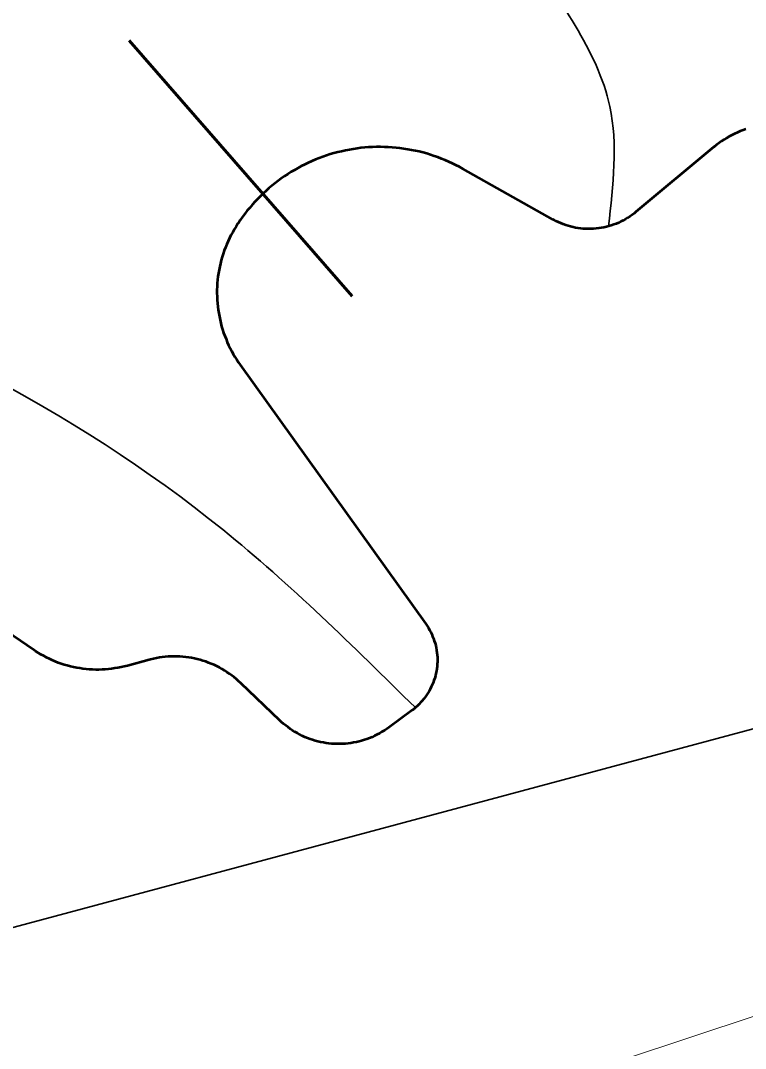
# Model space of a CAD drawing. Extents: x 553962 to 842807, y 8883888 to 9032388.
# Drawn here: x 599160 to 599801, y 8968218 to 8969128 of the extents above; entities that cross this region are included whole.
import ezdxf

# ---------------------------------------------------------------- set-up
doc = ezdxf.new("R2010")
doc.units = 0
doc.header["$LTSCALE"] = 150
for name, color, linetype, lineweight in [('20', 7, 'Continuous', 35), ('22', 7, 'Continuous', 13), ('40', 7, 'Continuous', 60), ('60', 7, 'Continuous', 53), ('9', 7, 'Continuous', 90)]:
    doc.layers.add(name, color=color, linetype=linetype, lineweight=lineweight)

msp = doc.modelspace()

# ---------------------------------------------------------------- linework, layer by layer
at = {"layer": '20'}
msp.add_line((599679.9, 8968945.9), (599680.2, 8968946), dxfattribs=at)
for points in [[(599801.6, 8969031.9), (599799.1, 8969031), (599796.6, 8969030), (599794.1, 8969029), (599791.7, 8969027.8), (599789.3, 8969026.7), (599786.9, 8969025.4), (599784.6, 8969024), (599782.3, 8969022.6), (599780.1, 8969021.2), (599777.8, 8969019.6), (599775.7, 8969018), (599773.6, 8969016.3), (599773.1, 8969015.9), (599773.1, 8969015.9), (599704.4, 8968958.7), (599704.4, 8968958.7), (599702.7, 8968957.3), (599700.8, 8968955.9), (599699, 8968954.6), (599697, 8968953.4), (599695.1, 8968952.2), (599693.1, 8968951.1), (599691, 8968950.1), (599689, 8968949.1), (599686.9, 8968948.2), (599684.7, 8968947.4), (599682.6, 8968946.7), (599680.4, 8968946), (599679.9, 8968945.9)], [(599642.2, 8968947), (599640.1, 8968947.7), (599637.9, 8968948.6), (599635.8, 8968949.5), (599633.8, 8968950.5), (599631.8, 8968951.5), (599630.9, 8968952), (599630.9, 8968952), (599551.2, 8968996.8), (599551.2, 8968996.8), (599548.2, 8968998.5), (599545.1, 8969000.1), (599542, 8969001.6), (599538.8, 8969003.1), (599535.7, 8969004.4), (599532.4, 8969005.7), (599529.2, 8969007), (599525.9, 8969008.1), (599522.7, 8969009.2), (599519.3, 8969010.2), (599516, 8969011.1), (599512.6, 8969012), (599509.2, 8969012.7), (599505.9, 8969013.4), (599502.5, 8969014), (599499, 8969014.6), (599495.6, 8969015), (599492.2, 8969015.4), (599488.7, 8969015.7), (599485.2, 8969015.9), (599481.8, 8969016), (599478.3, 8969016.1), (599474.8, 8969016.1), (599471.4, 8969016), (599467.9, 8969015.8), (599464.5, 8969015.5), (599461, 8969015.2), (599457.6, 8969014.7), (599454.2, 8969014.2), (599450.8, 8969013.7), (599447.3, 8969013), (599444, 8969012.2), (599440.6, 8969011.4), (599437.2, 8969010.5), (599433.9, 8969009.6), (599430.6, 8969008.5), (599427.3, 8969007.4), (599424.1, 8969006.2), (599420.9, 8969004.9), (599417.7, 8969003.6), (599414.5, 8969002.2), (599411.4, 8969000.7), (599408.3, 8968999.1), (599405.3, 8968997.5), (599402.2, 8968995.7), (599399.3, 8968994), (599396.3, 8968992.1), (599393.5, 8968990.2), (599390.6, 8968988.2), (599387.8, 8968986.2), (599385.1, 8968984.1), (599382.4, 8968981.9), (599379.7, 8968979.7), (599377.1, 8968977.4), (599374.6, 8968975), (599372.1, 8968972.6), (599369.7, 8968970.2), (599367.3, 8968967.6), (599365, 8968965.1), (599362.7, 8968962.4), (599360.5, 8968959.8), (599358.4, 8968957), (599356.3, 8968954.2), (599354.3, 8968951.4), (599352.9, 8968949.3), (599352.2, 8968948.3), (599350.6, 8968945.8), (599349, 8968943.2), (599347.6, 8968940.7), (599346.1, 8968938.1), (599344.8, 8968935.4), (599343.5, 8968932.7), (599342.3, 8968930), (599341.2, 8968927.3), (599340.2, 8968924.5), (599339.2, 8968921.7), (599338.3, 8968918.8), (599337.5, 8968916), (599336.8, 8968913.1), (599336.1, 8968910.2), (599335.6, 8968907.3), (599335.1, 8968904.4), (599334.6, 8968901.5), (599334.3, 8968898.5), (599334, 8968895.6), (599333.8, 8968892.6), (599333.7, 8968889.6), (599333.7, 8968886.7), (599333.8, 8968883.7), (599333.9, 8968880.7), (599334.1, 8968877.8)], [(599679.5, 8968945.8), (599678.2, 8968945.5), (599676, 8968945), (599673.7, 8968944.5), (599671.5, 8968944.2), (599669.2, 8968943.9), (599666.9, 8968943.8), (599664.6, 8968943.7), (599662.4, 8968943.6), (599660.1, 8968943.7), (599657.8, 8968943.8), (599655.5, 8968944), (599653.3, 8968944.3), (599651, 8968944.7), (599648.8, 8968945.2), (599646.6, 8968945.7), (599644.4, 8968946.3), (599642.2, 8968947)], [(599334.1, 8968877.8), (599334.4, 8968874.8), (599334.8, 8968871.9), (599335.2, 8968869), (599335.8, 8968866), (599336.4, 8968863.1), (599337.1, 8968860.2), (599337.8, 8968857.4), (599338.7, 8968854.5), (599339.6, 8968851.7), (599340.6, 8968848.9), (599341.7, 8968846.2), (599342.8, 8968843.4), (599344, 8968840.7), (599345.3, 8968838.1), (599346.7, 8968835.4), (599348.1, 8968832.8), (599349.6, 8968830.3), (599351.2, 8968827.7), (599352.8, 8968825.3), (599354.3, 8968823.2), (599354.3, 8968823.2), (599518.4, 8968594.1), (599519.6, 8968592.3), (599520.8, 8968590.6), (599521.8, 8968588.7), (599522.8, 8968586.9), (599523.7, 8968585), (599524.5, 8968583.1), (599525.3, 8968581.1), (599526, 8968579.1), (599526.6, 8968577.1), (599527.2, 8968575.1), (599527.6, 8968573.1), (599528, 8968571), (599528.3, 8968568.9), (599528.5, 8968566.8), (599528.7, 8968564.8), (599528.7, 8968562.7), (599528.7, 8968560.6), (599528.6, 8968558.5), (599528.4, 8968556.4), (599528.2, 8968554.3), (599527.8, 8968552.2), (599527.4, 8968550.2), (599526.9, 8968548.1), (599526.4, 8968546.1), (599525.7, 8968544.1), (599525, 8968542.1), (599524.2, 8968540.2), (599523.3, 8968538.3), (599522.4, 8968536.4), (599521.4, 8968534.6), (599520.3, 8968532.8), (599519.2, 8968531), (599518, 8968529.3), (599516.7, 8968527.7), (599515.3, 8968526), (599513.9, 8968524.5), (599512.5, 8968523), (599511, 8968521.5), (599509.4, 8968520.1), (599509.2, 8968520)], [(599404.8, 8968497.3), (599402.7, 8968498.5), (599400.6, 8968499.8), (599398.6, 8968501.1), (599396.6, 8968502.6), (599394.6, 8968504.1), (599392.7, 8968505.6), (599390.9, 8968507.2), (599389.4, 8968508.7), (599389.4, 8968508.7), (599354.7, 8968541.8), (599352.8, 8968543.5), (599350.9, 8968545.3), (599348.8, 8968546.9), (599346.8, 8968548.5), (599344.7, 8968550), (599342.5, 8968551.5), (599340.3, 8968552.9), (599338.1, 8968554.2), (599335.8, 8968555.5), (599333.5, 8968556.7), (599331.1, 8968557.8), (599328.7, 8968558.8), (599326.3, 8968559.8), (599323.8, 8968560.7), (599321.3, 8968561.5), (599318.8, 8968562.2), (599316.3, 8968562.9), (599313.8, 8968563.5), (599311.2, 8968564), (599308.7, 8968564.4), (599306.1, 8968564.8), (599303.5, 8968565), (599300.9, 8968565.2), (599298.3, 8968565.3), (599295.7, 8968565.3), (599293.1, 8968565.3), (599290.5, 8968565.2), (599287.8, 8968565), (599285.3, 8968564.7), (599282.7, 8968564.3), (599280.1, 8968563.8), (599277.6, 8968563.3), (599275, 8968562.7), (599273.6, 8968562.3), (599254.4, 8968557.1), (599254.4, 8968557.1), (599251.7, 8968556.4), (599248.9, 8968555.8), (599246.1, 8968555.2), (599243.3, 8968554.8), (599240.5, 8968554.4), (599237.7, 8968554.1), (599234.9, 8968553.8), (599232.1, 8968553.7), (599229.2, 8968553.6), (599226.4, 8968553.6), (599223.6, 8968553.7), (599220.8, 8968553.8), (599218, 8968554.1), (599215.1, 8968554.4), (599212.3, 8968554.8), (599209.6, 8968555.3), (599206.8, 8968555.9), (599204, 8968556.5), (599201.3, 8968557.2), (599198.6, 8968558), (599195.9, 8968558.9), (599193.2, 8968559.8), (599190.6, 8968560.9), (599188, 8968562), (599185.4, 8968563.1), (599182.9, 8968564.4), (599180.4, 8968565.7), (599177.9, 8968567.1), (599175.5, 8968568.5), (599173.1, 8968570.1), (599171.9, 8968570.8), (599171.9, 8968570.8), (599116.9, 8968608.2)], [(599509.2, 8968520), (599507.8, 8968518.8), (599506.4, 8968517.8), (599485.8, 8968502.5), (599485.8, 8968502.5), (599483.8, 8968501.1), (599481.8, 8968499.8), (599479.7, 8968498.5), (599477.6, 8968497.2), (599475.4, 8968496.1), (599473.2, 8968495), (599471, 8968494), (599468.7, 8968493.1), (599466.4, 8968492.2), (599464.1, 8968491.4), (599461.7, 8968490.7), (599459.4, 8968490.1), (599457, 8968489.5), (599454.6, 8968489.1), (599452.2, 8968488.7), (599449.7, 8968488.3), (599447.3, 8968488.1), (599444.8, 8968487.9), (599442.4, 8968487.9), (599440, 8968487.9), (599437.5, 8968487.9), (599435.1, 8968488.1), (599432.6, 8968488.3), (599430.2, 8968488.7), (599427.8, 8968489.1), (599425.4, 8968489.5), (599423, 8968490.1), (599420.6, 8968490.7), (599418.3, 8968491.4), (599416, 8968492.2), (599413.7, 8968493.1), (599411.4, 8968494), (599409.2, 8968495), (599407, 8968496.1), (599404.8, 8968497.3)]]:
    msp.add_lwpolyline(points, dxfattribs=at)
for points in [[(597220.6, 8969685.3), (597267.7, 8969745.6), (597609, 8969965.8), (597800.9, 8970138.6), (597896.8, 8970284.5), (598035, 8970322.9), (598261.4, 8970415), (598353.5, 8970472.6), (598514.7, 8970507.2), (598537.7, 8970630.1), (598664.3, 8970637.8), (598886.9, 8970603.2), (599082.6, 8970507.2), (599355.1, 8970311.4), (599477.9, 8970084.8), (599573.8, 8969915.8), (599639.1, 8969704.7), (599616, 8969554.9), (599566.1, 8969370.6), (599608.4, 8969194), (599681.3, 8969051.9), (599680.2, 8968946)], [(599560.6, 8969939.8), (599644.1, 8969938.5), (599825, 8969956.7), (600003.9, 8969711.5), (600027.1, 8969459.6), (600080.1, 8969181.3), (600083.4, 8968949.3), (600085.2, 8968840.1)], [(599560.6, 8969939.8), (599644.1, 8969938.5), (599825, 8969956.7), (600003.9, 8969711.5), (600027.1, 8969459.6), (600080.1, 8969181.3), (600083.4, 8968949.3), (600085.2, 8968840.1)], [(599561, 8969939.1), (599573.8, 8969915.8), (599639.1, 8969704.7), (599616, 8969554.9), (599566.1, 8969370.6), (599608.4, 8969194), (599681.3, 8969051.9), (599680.2, 8968946)], [(599680.2, 8968946), (599681.3, 8969051.9), (599608.4, 8969194), (599566.1, 8969370.6), (599616, 8969554.9), (599639.1, 8969704.7), (599573.8, 8969915.8), (599561, 8969939.1)], [(597875, 8969017.4), (597907.4, 8969015.4), (598329.5, 8969003.9), (598884, 8968915.6), (599338.8, 8968677.5), (599509.2, 8968520)], [(599509.2, 8968520), (599338.8, 8968677.5), (598884, 8968915.6), (598329.5, 8969003.9), (597907.4, 8969015.4), (597875, 8969017.4)], [(599509.2, 8968520), (599338.8, 8968677.5), (598884, 8968915.6), (598329.5, 8969003.9), (597907.4, 8969015.4), (597875, 8969017.4)]]:
    msp.add_spline(points, degree=3, dxfattribs=at)
at = {"layer": '22'}
msp.add_lwpolyline([(598979.7, 8967874.9), (598979.6, 8967875.5), (599301.7, 8967946.2), (599480.2, 8967933.8), (599509.8, 8967969.9), (599501.3, 8968101.1), (599516.3, 8968150.1), (599811.5, 8968247.9), (599904.8, 8968303.2), (599909, 8968337.3), (599832.8, 8968479.3), (599809.1, 8968571.9)], dxfattribs=at)
at = {"layer": '40'}
msp.add_line((599453.3, 8968884.2), (599256.1, 8969110.2), dxfattribs=at)
at = {"layer": '40', "lineweight": 35}
msp.add_lwpolyline([(598082.5, 8968038.2), (600551, 8968700.7), (601970.9, 8968700.7)], dxfattribs=at)
at = {"layer": '60'}
for points in [[(599801.6, 8969031.9), (599799.1, 8969031), (599796.6, 8969030), (599794.1, 8969029), (599791.7, 8969027.8), (599789.3, 8969026.7), (599786.9, 8969025.4), (599784.6, 8969024), (599782.3, 8969022.6), (599780.1, 8969021.2), (599777.8, 8969019.6), (599775.7, 8969018), (599773.6, 8969016.3), (599773.1, 8969015.9), (599773.1, 8969015.9), (599704.4, 8968958.7), (599704.4, 8968958.7), (599702.7, 8968957.3), (599700.8, 8968955.9), (599699, 8968954.6), (599697, 8968953.4), (599695.1, 8968952.2), (599693.1, 8968951.1), (599691, 8968950.1), (599689, 8968949.1), (599686.9, 8968948.2), (599684.7, 8968947.4), (599682.6, 8968946.7), (599680.4, 8968946), (599678.2, 8968945.5), (599676, 8968945), (599673.7, 8968944.5), (599671.5, 8968944.2), (599669.2, 8968943.9), (599666.9, 8968943.8), (599664.6, 8968943.7), (599662.4, 8968943.6), (599660.1, 8968943.7), (599657.8, 8968943.8), (599655.5, 8968944), (599653.3, 8968944.3), (599651, 8968944.7), (599648.8, 8968945.2), (599646.6, 8968945.7), (599644.4, 8968946.3), (599642.2, 8968947)], [(599642.2, 8968947), (599640.1, 8968947.7), (599637.9, 8968948.6), (599635.8, 8968949.5), (599633.8, 8968950.5), (599631.8, 8968951.5), (599630.9, 8968952), (599630.9, 8968952), (599551.2, 8968996.8), (599551.2, 8968996.8), (599548.2, 8968998.5), (599545.1, 8969000.1), (599542, 8969001.6), (599538.8, 8969003.1), (599535.7, 8969004.4), (599532.4, 8969005.7), (599529.2, 8969007), (599525.9, 8969008.1), (599522.7, 8969009.2), (599519.3, 8969010.2), (599516, 8969011.1), (599512.6, 8969012), (599509.2, 8969012.7), (599505.9, 8969013.4), (599502.5, 8969014), (599499, 8969014.6), (599495.6, 8969015), (599492.2, 8969015.4), (599488.7, 8969015.7), (599485.2, 8969015.9), (599481.8, 8969016), (599478.3, 8969016.1), (599474.8, 8969016.1), (599471.4, 8969016), (599467.9, 8969015.8), (599464.5, 8969015.5), (599461, 8969015.2), (599457.6, 8969014.7), (599454.2, 8969014.2), (599450.8, 8969013.7), (599447.3, 8969013), (599444, 8969012.2), (599440.6, 8969011.4), (599437.2, 8969010.5), (599433.9, 8969009.6), (599430.6, 8969008.5), (599427.3, 8969007.4), (599424.1, 8969006.2), (599420.9, 8969004.9), (599417.7, 8969003.6), (599414.5, 8969002.2), (599411.4, 8969000.7), (599408.3, 8968999.1), (599405.3, 8968997.5), (599402.2, 8968995.7), (599399.3, 8968994), (599396.3, 8968992.1), (599393.5, 8968990.2), (599390.6, 8968988.2), (599387.8, 8968986.2), (599385.1, 8968984.1), (599382.4, 8968981.9), (599379.7, 8968979.7), (599377.1, 8968977.4), (599374.6, 8968975), (599372.1, 8968972.6), (599369.7, 8968970.2), (599367.3, 8968967.6), (599365, 8968965.1), (599362.7, 8968962.4), (599360.5, 8968959.8), (599358.4, 8968957), (599356.3, 8968954.2), (599354.3, 8968951.4), (599352.9, 8968949.3), (599352.2, 8968948.3), (599350.6, 8968945.8), (599349, 8968943.2), (599347.6, 8968940.7), (599346.1, 8968938.1), (599344.8, 8968935.4), (599343.5, 8968932.7), (599342.3, 8968930), (599341.2, 8968927.3), (599340.2, 8968924.5), (599339.2, 8968921.7), (599338.3, 8968918.8), (599337.5, 8968916), (599336.8, 8968913.1), (599336.1, 8968910.2), (599335.6, 8968907.3), (599335.1, 8968904.4), (599334.6, 8968901.5), (599334.3, 8968898.5), (599334, 8968895.6), (599333.8, 8968892.6), (599333.7, 8968889.6), (599333.7, 8968886.7), (599333.8, 8968883.7), (599333.9, 8968880.7), (599334.1, 8968877.8)], [(599334.1, 8968877.8), (599334.4, 8968874.8), (599334.8, 8968871.9), (599335.2, 8968869), (599335.8, 8968866), (599336.4, 8968863.1), (599337.1, 8968860.2), (599337.8, 8968857.4), (599338.7, 8968854.5), (599339.6, 8968851.7), (599340.6, 8968848.9), (599341.7, 8968846.2), (599342.8, 8968843.4), (599344, 8968840.7), (599345.3, 8968838.1), (599346.7, 8968835.4), (599348.1, 8968832.8), (599349.6, 8968830.3), (599351.2, 8968827.7), (599352.8, 8968825.3), (599354.3, 8968823.2), (599354.3, 8968823.2), (599518.4, 8968594.1), (599519.6, 8968592.3), (599520.8, 8968590.6), (599521.8, 8968588.7), (599522.8, 8968586.9), (599523.7, 8968585), (599524.5, 8968583.1), (599525.3, 8968581.1), (599526, 8968579.1), (599526.6, 8968577.1), (599527.2, 8968575.1), (599527.6, 8968573.1), (599528, 8968571), (599528.3, 8968568.9), (599528.5, 8968566.8), (599528.7, 8968564.8), (599528.7, 8968562.7), (599528.7, 8968560.6), (599528.6, 8968558.5), (599528.4, 8968556.4), (599528.2, 8968554.3), (599527.8, 8968552.2), (599527.4, 8968550.2), (599526.9, 8968548.1), (599526.4, 8968546.1), (599525.7, 8968544.1), (599525, 8968542.1), (599524.2, 8968540.2), (599523.3, 8968538.3), (599522.4, 8968536.4), (599521.4, 8968534.6), (599520.3, 8968532.8), (599519.2, 8968531), (599518, 8968529.3), (599516.7, 8968527.7), (599515.3, 8968526), (599513.9, 8968524.5), (599512.5, 8968523), (599511, 8968521.5), (599509.4, 8968520.1), (599507.8, 8968518.8), (599506.4, 8968517.8), (599485.8, 8968502.5), (599485.8, 8968502.5), (599483.8, 8968501.1), (599481.8, 8968499.8), (599479.7, 8968498.5), (599477.6, 8968497.2), (599475.4, 8968496.1), (599473.2, 8968495), (599471, 8968494), (599468.7, 8968493.1), (599466.4, 8968492.2), (599464.1, 8968491.4), (599461.7, 8968490.7), (599459.4, 8968490.1), (599457, 8968489.5), (599454.6, 8968489.1), (599452.2, 8968488.7), (599449.7, 8968488.3), (599447.3, 8968488.1), (599444.8, 8968487.9), (599442.4, 8968487.9), (599440, 8968487.9), (599437.5, 8968487.9), (599435.1, 8968488.1), (599432.6, 8968488.3), (599430.2, 8968488.7), (599427.8, 8968489.1), (599425.4, 8968489.5), (599423, 8968490.1), (599420.6, 8968490.7), (599418.3, 8968491.4), (599416, 8968492.2), (599413.7, 8968493.1), (599411.4, 8968494), (599409.2, 8968495), (599407, 8968496.1), (599404.8, 8968497.3)], [(599404.8, 8968497.3), (599402.7, 8968498.5), (599400.6, 8968499.8), (599398.6, 8968501.1), (599396.6, 8968502.6), (599394.6, 8968504.1), (599392.7, 8968505.6), (599390.9, 8968507.2), (599389.4, 8968508.7), (599389.4, 8968508.7), (599354.7, 8968541.8), (599352.8, 8968543.5), (599350.9, 8968545.3), (599348.8, 8968546.9), (599346.8, 8968548.5), (599344.7, 8968550), (599342.5, 8968551.5), (599340.3, 8968552.9), (599338.1, 8968554.2), (599335.8, 8968555.5), (599333.5, 8968556.7), (599331.1, 8968557.8), (599328.7, 8968558.8), (599326.3, 8968559.8), (599323.8, 8968560.7), (599321.3, 8968561.5), (599318.8, 8968562.2), (599316.3, 8968562.9), (599313.8, 8968563.5), (599311.2, 8968564), (599308.7, 8968564.4), (599306.1, 8968564.8), (599303.5, 8968565), (599300.9, 8968565.2), (599298.3, 8968565.3), (599295.7, 8968565.3), (599293.1, 8968565.3), (599290.5, 8968565.2), (599287.8, 8968565), (599285.3, 8968564.7), (599282.7, 8968564.3), (599280.1, 8968563.8), (599277.6, 8968563.3), (599275, 8968562.7), (599273.6, 8968562.3), (599254.4, 8968557.1), (599254.4, 8968557.1), (599251.7, 8968556.4), (599248.9, 8968555.8), (599246.1, 8968555.2), (599243.3, 8968554.8), (599240.5, 8968554.4), (599237.7, 8968554.1), (599234.9, 8968553.8), (599232.1, 8968553.7), (599229.2, 8968553.6), (599226.4, 8968553.6), (599223.6, 8968553.7), (599220.8, 8968553.8), (599218, 8968554.1), (599215.1, 8968554.4), (599212.3, 8968554.8), (599209.6, 8968555.3), (599206.8, 8968555.9), (599204, 8968556.5), (599201.3, 8968557.2), (599198.6, 8968558), (599195.9, 8968558.9), (599193.2, 8968559.8), (599190.6, 8968560.9), (599188, 8968562), (599185.4, 8968563.1), (599182.9, 8968564.4), (599180.4, 8968565.7), (599177.9, 8968567.1), (599175.5, 8968568.5), (599173.1, 8968570.1), (599171.9, 8968570.8), (599171.9, 8968570.8), (599116.9, 8968608.2)]]:
    msp.add_lwpolyline(points, dxfattribs=at)
at = {"layer": '9'}
msp.add_spline([(592698.5, 8977198.4), (599903.5, 8973292.7), (608459.2, 8968138.2), (612674.8, 8965332.6), (616842, 8962096.4), (620005, 8958671.2), (621134, 8957974.7), (621473.4, 8956805.3), (621586.2, 8956597.5)], degree=3, dxfattribs=at)

doc.saveas('drawing.dxf')
